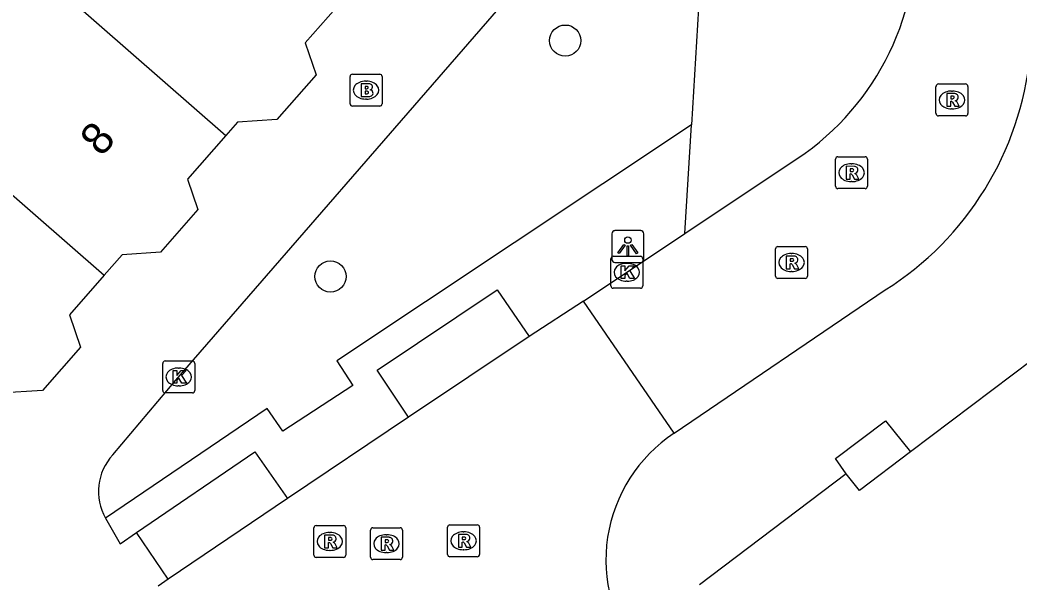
# Model space of a CAD drawing. Extents: x 159961 to 160856, y 382704 to 383353.
# Drawn here: x 160555.22 to 160586.54, y 382969.69 to 382987.3 of the extents above; entities that cross this region are included whole.
import ezdxf

# ---------------------------------------------------------------- set-up
doc = ezdxf.new("R2010")
doc.units = 0
for name, color, linetype in [('IMGEO_Boom', 7, 'Continuous'), ('IMGEO_Brandkraan', 7, 'Continuous'), ('IMGEO_Kolk', 7, 'Continuous'), ('IMGEO_Lichtpunt', 7, 'Continuous'), ('IMGEO_Pand', 7, 'Continuous'), ('IMGEO_Pand_nummerreeks', 7, 'Continuous'), ('IMGEO_Rijbaan_lokaal_open', 7, 'Continuous'), ('IMGEO_Rioolput', 7, 'Continuous'), ('IMGEO_Voetpad_open', 7, 'Continuous')]:
    doc.layers.add(name, color=color, linetype=linetype)

msp = doc.modelspace()

# ---------------------------------------------------------------- linework, layer by layer
at = {"layer": 'IMGEO_Boom'}
for centre in [(160572.299, 382986.653), (160564.943, 382979.261)]:
    msp.add_circle(centre, 0.489, dxfattribs=at)
at = {"layer": 'IMGEO_Brandkraan'}
for p, q in [((160565.634, 382985.601), (160566.486, 382985.601)), ((160565.559, 382984.675), (160565.559, 382985.527)), ((160566.047, 382985.381), (160566.072, 382985.381)), ((160566.56, 382985.527), (160566.56, 382984.675)), ((160566.07, 382984.821), (160566.045, 382984.821)), ((160566.486, 382984.601), (160565.634, 382984.601))]:
    msp.add_line(p, q, dxfattribs=at)
for points in [[(160565.634, 382985.601), (160566.486, 382985.601)], [(160565.559, 382984.675), (160565.559, 382985.527)], [(160565.907, 382985.301), (160565.907, 382984.901), (160566.12, 382984.901)], [(160566.138, 382985.301), (160565.907, 382985.301)], [(160566.56, 382985.527), (160566.56, 382984.675)], [(160566.086, 382985.22), (160566.032, 382985.22), (160566.032, 382985.144)], [(160566.032, 382985.144), (160566.085, 382985.144)], [(160566.094, 382985.068), (160566.032, 382985.068), (160566.032, 382984.987)], [(160566.032, 382984.987), (160566.094, 382984.987)], [(160566.486, 382984.601), (160565.634, 382984.601)]]:
    msp.add_lwpolyline(points, dxfattribs=at)
for centre, radius, start, end in [((160565.636, 382985.525), 0.0765, 91.552, 178.448), ((160565.636, 382985.525), 0.0765, 91.552, 178.448), ((160566.484, 382985.525), 0.0765, 1.552, 88.448), ((160566.484, 382985.525), 0.0765, 1.552, 88.448), ((160566.142, 382985.156), 0.145, 59.4692, 91.5367), ((160566.167, 382985.203), 0.0922, 285.5137, 58.1501), ((160566.087, 382985.182), 0.0379, 267.8285, 90.9355), ((160566.095, 382985.027), 0.0404, 269.8759, 90.5077), ((160566.172, 382985.011), 0.105, 301.3115, 78.989), ((160565.636, 382984.677), 0.0765, 181.552, 268.448), ((160565.636, 382984.677), 0.0765, 181.552, 268.448), ((160566.126, 382985.152), 0.251, 268.6676, 293.5347), ((160566.484, 382984.677), 0.0765, 271.552, 358.448), ((160566.484, 382984.677), 0.0765, 271.552, 358.448)]:
    msp.add_arc(centre, radius, start, end, dxfattribs=at)
for centre, major_axis, ratio, start_param, end_param in [((160566.046, 382985.101), (-0.387, 0.002), 0.722429, 4.712389, 7.853982), ((160566.071, 382985.101), (-0.39, 0.002), 0.717154, 1.570796, 4.712389)]:
    msp.add_ellipse(centre, major_axis=major_axis, ratio=ratio, start_param=start_param, end_param=end_param, dxfattribs=at)
at = {"layer": 'IMGEO_Kolk'}
for p, q in [((160573.726, 382978.968), (160573.726, 382979.82)), ((160573.801, 382979.894), (160574.653, 382979.894)), ((160574.214, 382979.674), (160574.239, 382979.674)), ((160574.727, 382979.82), (160574.727, 382978.968)), ((160574.237, 382979.114), (160574.212, 382979.114)), ((160574.653, 382978.894), (160573.801, 382978.894)), ((160559.69, 382975.688), (160559.69, 382976.54)), ((160559.765, 382976.614), (160560.617, 382976.614)), ((160560.691, 382976.54), (160560.691, 382975.688)), ((160560.178, 382976.394), (160560.203, 382976.394)), ((160560.617, 382975.614), (160559.765, 382975.614)), ((160560.201, 382975.834), (160560.176, 382975.834))]:
    msp.add_line(p, q, dxfattribs=at)
for points in [[(160573.726, 382978.968), (160573.726, 382979.82)], [(160573.801, 382979.894), (160574.653, 382979.894)], [(160574.727, 382979.82), (160574.727, 382978.968)], [(160574.047, 382979.594), (160574.17, 382979.594), (160574.17, 382979.443), (160574.3, 382979.594), (160574.464, 382979.594), (160574.318, 382979.443), (160574.471, 382979.194), (160574.319, 382979.194), (160574.234, 382979.358), (160574.17, 382979.291), (160574.17, 382979.194), (160574.047, 382979.194), (160574.047, 382979.594)], [(160574.653, 382978.894), (160573.801, 382978.894)], [(160559.69, 382975.688), (160559.69, 382976.54)], [(160559.765, 382976.614), (160560.617, 382976.614)], [(160560.691, 382976.54), (160560.691, 382975.688)], [(160560.011, 382976.314), (160560.134, 382976.314), (160560.134, 382976.163), (160560.264, 382976.314), (160560.428, 382976.314), (160560.282, 382976.163), (160560.435, 382975.914), (160560.283, 382975.914), (160560.198, 382976.078), (160560.134, 382976.011), (160560.134, 382975.914), (160560.011, 382975.914), (160560.011, 382976.314)], [(160560.617, 382975.614), (160559.765, 382975.614)]]:
    msp.add_lwpolyline(points, dxfattribs=at)
for centre, start, end in [((160573.803, 382979.818), 91.552, 178.448), ((160573.803, 382979.818), 91.552, 178.448), ((160574.651, 382979.818), 1.552, 88.448), ((160574.651, 382979.818), 1.552, 88.448), ((160573.803, 382978.97), 181.552, 268.448), ((160573.803, 382978.97), 181.552, 268.448), ((160574.651, 382978.97), 271.552, 358.448), ((160574.651, 382978.97), 271.552, 358.448), ((160559.767, 382976.538), 91.552, 178.448), ((160559.767, 382976.538), 91.552, 178.448), ((160560.615, 382976.538), 1.552, 88.448), ((160560.615, 382976.538), 1.552, 88.448), ((160559.767, 382975.69), 181.552, 268.448), ((160559.767, 382975.69), 181.552, 268.448), ((160560.615, 382975.69), 271.552, 358.448), ((160560.615, 382975.69), 271.552, 358.448)]:
    msp.add_arc(centre, 0.0765, start, end, dxfattribs=at)
for centre, major_axis, ratio, start_param, end_param in [((160574.213, 382979.394), (-0.387, 0.002), 0.722429, 4.712389, 7.853982), ((160574.238, 382979.394), (-0.39, 0.002), 0.717154, 1.570796, 4.712389), ((160560.177, 382976.114), (-0.387, 0.002), 0.722429, 4.712389, 7.853982), ((160560.202, 382976.114), (-0.39, 0.002), 0.717154, 1.570796, 4.712389)]:
    msp.add_ellipse(centre, major_axis=major_axis, ratio=ratio, start_param=start_param, end_param=end_param, dxfattribs=at)
at = {"layer": 'IMGEO_Lichtpunt'}
for p, q in [((160573.762, 382980.603), (160573.762, 382979.796)), ((160573.762, 382980.603), (160573.762, 382979.796)), ((160574.664, 382980.698), (160573.856, 382980.698)), ((160574.664, 382980.698), (160573.856, 382980.698)), ((160574.758, 382979.796), (160574.758, 382980.603)), ((160574.758, 382979.796), (160574.758, 382980.603)), ((160573.856, 382979.702), (160574.664, 382979.702)), ((160573.856, 382979.702), (160574.664, 382979.702))]:
    msp.add_line(p, q, dxfattribs=at)
for points in [[(160574.136, 382980.267), (160574.175, 382980.239), (160573.987, 382979.977), (160573.949, 382980.004), (160574.136, 382980.267)], [(160574.348, 382980.239), (160574.386, 382980.266), (160574.573, 382980.004), (160574.534, 382979.976), (160574.348, 382980.239)], [(160574.238, 382980.219), (160574.285, 382980.219), (160574.285, 382979.897), (160574.238, 382979.897), (160574.238, 382980.219)]]:
    msp.add_lwpolyline(points, dxfattribs=at)
msp.add_circle((160574.261, 382980.401), 0.0994, dxfattribs=at)
for centre, start, end in [((160573.856, 382980.603), 90, 180), ((160573.856, 382980.603), 90, 180), ((160574.664, 382980.603), 0, 90), ((160574.664, 382980.603), 0, 90), ((160573.856, 382979.796), 180, 270), ((160573.856, 382979.796), 180, 270), ((160574.664, 382979.796), 270, 0), ((160574.664, 382979.796), 270, 360)]:
    msp.add_arc(centre, 0.0946, start, end, dxfattribs=at)
at = {"layer": 'IMGEO_Pand'}
for points in [[(160591.84, 382992.307), (160590.754, 382979.528), (160583.117, 382973.762)], [(160552.642, 382991.565), (160561.662, 382983.681)], [(160565.354, 382987.953), (160564.154, 382986.582), (160564.494, 382985.585), (160563.266, 382984.182), (160562.029, 382984.1), (160561.662, 382983.681)], [(160548.824, 382987.191), (160557.853, 382979.299)], [(160561.662, 382983.681), (160560.467, 382982.315), (160560.792, 382981.36), (160559.619, 382980.02), (160558.413, 382979.94), (160557.853, 382979.299)], [(160557.853, 382979.299), (160556.769, 382978.061), (160557.114, 382977.049), (160555.927, 382975.692), (160554.568, 382975.602), (160554.1, 382975.067)], [(160583.117, 382973.762), (160581.519, 382972.556), (160581.095, 382973.078)], [(160581.095, 382973.078), (160576.509, 382969.597)]]:
    msp.add_lwpolyline(points, dxfattribs=at)
at = {"layer": 'IMGEO_Rijbaan_lokaal_open'}
for points in [[(160576.044, 382980.606), (160579.348, 382982.812)], [(160572.866, 382978.485), (160576.044, 382980.606)], [(160575.706, 382974.347), (160582.322, 382978.839)], [(160572.866, 382978.485), (160571.166, 382977.385)], [(160575.706, 382974.347), (160572.866, 382978.485)], [(160571.166, 382977.385), (160567.386, 382974.857)], [(160567.386, 382974.857), (160563.601, 382972.301)], [(160563.601, 382972.301), (160559.862, 382969.779)], [(160559.862, 382969.779), (160559.548, 382969.562)]]:
    msp.add_lwpolyline(points, dxfattribs=at)
for centre, radius, start, end in [((160574.891, 382989.935), 8.402, 302.033, 2.5929), ((160577.083, 382987.149), 9.823, 302.229, 354.3708), ((160578.34, 382970.373), 4.768, 123.5387, 219.0787)]:
    msp.add_arc(centre, radius, start, end, dxfattribs=at)
at = {"layer": 'IMGEO_Rioolput'}
for p, q in [((160583.988, 382985.294), (160584.84, 382985.294)), ((160583.913, 382984.368), (160583.913, 382985.22)), ((160584.401, 382985.074), (160584.426, 382985.074)), ((160584.914, 382985.22), (160584.914, 382984.368)), ((160584.424, 382984.514), (160584.399, 382984.514)), ((160584.84, 382984.294), (160583.988, 382984.294)), ((160580.767, 382982.088), (160580.767, 382982.94)), ((160580.842, 382983.014), (160581.694, 382983.014)), ((160581.255, 382982.794), (160581.28, 382982.794)), ((160581.768, 382982.94), (160581.768, 382982.088)), ((160581.278, 382982.234), (160581.253, 382982.234)), ((160581.694, 382982.014), (160580.842, 382982.014)), ((160578.887, 382979.274), (160578.887, 382980.126)), ((160578.962, 382980.2), (160579.814, 382980.2)), ((160579.375, 382979.98), (160579.4, 382979.98)), ((160579.888, 382980.126), (160579.888, 382979.274)), ((160579.398, 382979.42), (160579.373, 382979.42)), ((160579.814, 382979.2), (160578.962, 382979.2)), ((160564.498, 382971.459), (160565.35, 382971.459)), ((160568.688, 382971.479), (160569.54, 382971.479)), ((160564.423, 382970.533), (160564.423, 382971.385)), ((160564.911, 382971.239), (160564.936, 382971.239)), ((160565.424, 382971.385), (160565.424, 382970.533)), ((160566.198, 382970.464), (160566.198, 382971.316)), ((160566.273, 382971.39), (160567.125, 382971.39)), ((160566.686, 382971.17), (160566.711, 382971.17)), ((160567.199, 382971.316), (160567.199, 382970.464)), ((160568.613, 382970.553), (160568.613, 382971.405)), ((160569.101, 382971.259), (160569.126, 382971.259)), ((160569.614, 382971.405), (160569.614, 382970.553)), ((160564.934, 382970.679), (160564.909, 382970.679)), ((160566.709, 382970.61), (160566.684, 382970.61)), ((160569.124, 382970.699), (160569.099, 382970.699)), ((160565.35, 382970.459), (160564.498, 382970.459)), ((160567.125, 382970.39), (160566.273, 382970.39)), ((160569.54, 382970.479), (160568.688, 382970.479))]:
    msp.add_line(p, q, dxfattribs=at)
for points in [[(160583.988, 382985.294), (160584.84, 382985.294)], [(160583.913, 382984.368), (160583.913, 382985.22)], [(160584.502, 382984.992), (160584.25, 382984.994), (160584.25, 382984.594)], [(160584.914, 382985.22), (160584.914, 382984.368)], [(160584.25, 382984.594), (160584.374, 382984.594), (160584.374, 382984.756), (160584.385, 382984.756)], [(160584.428, 382984.913), (160584.374, 382984.913), (160584.374, 382984.832)], [(160584.374, 382984.832), (160584.426, 382984.832)], [(160584.432, 382984.727), (160584.503, 382984.594), (160584.643, 382984.594), (160584.578, 382984.72)], [(160584.84, 382984.294), (160583.988, 382984.294)], [(160580.767, 382982.088), (160580.767, 382982.94)], [(160580.842, 382983.014), (160581.694, 382983.014)], [(160581.768, 382982.94), (160581.768, 382982.088)], [(160581.356, 382982.712), (160581.104, 382982.714), (160581.104, 382982.314)], [(160581.104, 382982.314), (160581.228, 382982.314), (160581.228, 382982.476), (160581.239, 382982.476)], [(160581.282, 382982.633), (160581.228, 382982.633), (160581.228, 382982.552)], [(160581.228, 382982.552), (160581.28, 382982.552)], [(160581.286, 382982.447), (160581.357, 382982.314), (160581.497, 382982.314), (160581.432, 382982.44)], [(160581.694, 382982.014), (160580.842, 382982.014)], [(160578.887, 382979.274), (160578.887, 382980.126)], [(160578.962, 382980.2), (160579.814, 382980.2)], [(160579.888, 382980.126), (160579.888, 382979.274)], [(160579.476, 382979.898), (160579.224, 382979.9), (160579.224, 382979.5)], [(160579.224, 382979.5), (160579.348, 382979.5), (160579.348, 382979.662), (160579.359, 382979.662)], [(160579.402, 382979.819), (160579.348, 382979.819), (160579.348, 382979.738)], [(160579.348, 382979.738), (160579.4, 382979.738)], [(160579.406, 382979.633), (160579.477, 382979.5), (160579.617, 382979.5), (160579.552, 382979.626)], [(160579.814, 382979.2), (160578.962, 382979.2)], [(160564.498, 382971.459), (160565.35, 382971.459)], [(160568.688, 382971.479), (160569.54, 382971.479)], [(160564.423, 382970.533), (160564.423, 382971.385)], [(160565.012, 382971.157), (160564.76, 382971.159), (160564.76, 382970.759)], [(160565.424, 382971.385), (160565.424, 382970.533)], [(160566.198, 382970.464), (160566.198, 382971.316)], [(160566.273, 382971.39), (160567.125, 382971.39)], [(160567.199, 382971.316), (160567.199, 382970.464)], [(160568.613, 382970.553), (160568.613, 382971.405)], [(160569.202, 382971.177), (160568.95, 382971.179), (160568.95, 382970.779)], [(160569.614, 382971.405), (160569.614, 382970.553)], [(160564.76, 382970.759), (160564.884, 382970.759), (160564.884, 382970.921), (160564.895, 382970.921)], [(160564.938, 382971.078), (160564.884, 382971.078), (160564.884, 382970.997)], [(160564.884, 382970.997), (160564.936, 382970.997)], [(160564.942, 382970.892), (160565.013, 382970.759), (160565.153, 382970.759), (160565.088, 382970.885)], [(160566.787, 382971.088), (160566.535, 382971.09), (160566.535, 382970.69)], [(160566.535, 382970.69), (160566.659, 382970.69), (160566.659, 382970.852), (160566.67, 382970.852)], [(160566.713, 382971.009), (160566.659, 382971.009), (160566.659, 382970.928)], [(160566.659, 382970.928), (160566.711, 382970.928)], [(160568.95, 382970.779), (160569.074, 382970.779), (160569.074, 382970.941), (160569.085, 382970.941)], [(160569.128, 382971.098), (160569.074, 382971.098), (160569.074, 382971.017)], [(160569.074, 382971.017), (160569.126, 382971.017)], [(160569.132, 382970.912), (160569.203, 382970.779), (160569.343, 382970.779), (160569.278, 382970.905)], [(160566.717, 382970.823), (160566.788, 382970.69), (160566.928, 382970.69), (160566.863, 382970.816)], [(160565.35, 382970.459), (160564.498, 382970.459)], [(160567.125, 382970.39), (160566.273, 382970.39)], [(160569.54, 382970.479), (160568.688, 382970.479)]]:
    msp.add_lwpolyline(points, dxfattribs=at)
for centre, radius, start, end in [((160583.99, 382985.218), 0.0765, 91.552, 178.448), ((160583.99, 382985.218), 0.0765, 91.552, 178.448), ((160584.838, 382985.218), 0.0765, 1.552, 88.448), ((160584.838, 382985.218), 0.0765, 1.552, 88.448), ((160584.501, 382984.882), 0.109, 350.3612, 89.416), ((160584.384, 382984.703), 0.0533, 26.0293, 88.6989), ((160584.41, 382985.021), 0.19, 274.7715, 282.9687), ((160584.434, 382984.817), 0.0964, 77.0061, 93.1865), ((160584.448, 382984.874), 0.0378, 276.6634, 79.6772), ((160584.499, 382984.882), 0.112, 277.5842, 350.9817), ((160584.483, 382984.667), 0.108, 29.5134, 73.7905), ((160583.99, 382984.37), 0.0765, 181.552, 268.448), ((160583.99, 382984.37), 0.0765, 181.552, 268.448), ((160584.838, 382984.37), 0.0765, 271.552, 358.448), ((160584.838, 382984.37), 0.0765, 271.552, 358.448), ((160580.844, 382982.938), 0.0765, 91.552, 178.448), ((160580.844, 382982.938), 0.0765, 91.552, 178.448), ((160581.692, 382982.938), 0.0765, 1.552, 88.448), ((160581.692, 382982.938), 0.0765, 1.552, 88.448), ((160581.238, 382982.423), 0.0533, 26.0293, 88.6989), ((160581.264, 382982.741), 0.19, 274.7715, 282.9687), ((160581.288, 382982.537), 0.0964, 77.0061, 93.1865), ((160581.302, 382982.594), 0.0378, 276.6634, 79.6772), ((160581.355, 382982.602), 0.109, 350.3612, 89.416), ((160581.353, 382982.602), 0.112, 277.5842, 350.9817), ((160581.337, 382982.387), 0.108, 29.5134, 73.7905), ((160580.844, 382982.09), 0.0765, 181.552, 268.448), ((160580.844, 382982.09), 0.0765, 181.552, 268.448), ((160581.692, 382982.09), 0.0765, 271.552, 358.448), ((160581.692, 382982.09), 0.0765, 271.552, 358.448), ((160578.964, 382980.124), 0.0765, 91.552, 178.448), ((160578.964, 382980.124), 0.0765, 91.552, 178.448), ((160579.812, 382980.124), 0.0765, 1.552, 88.448), ((160579.812, 382980.124), 0.0765, 1.552, 88.448), ((160579.358, 382979.609), 0.0533, 26.0293, 88.6989), ((160579.384, 382979.927), 0.19, 274.7715, 282.9687), ((160579.408, 382979.723), 0.0964, 77.0061, 93.1865), ((160579.422, 382979.78), 0.0378, 276.6634, 79.6772), ((160579.475, 382979.788), 0.109, 350.3612, 89.416), ((160579.473, 382979.788), 0.112, 277.5842, 350.9817), ((160579.457, 382979.573), 0.108, 29.5134, 73.7905), ((160578.964, 382979.276), 0.0765, 181.552, 268.448), ((160578.964, 382979.276), 0.0765, 181.552, 268.448), ((160579.812, 382979.276), 0.0765, 271.552, 358.448), ((160579.812, 382979.276), 0.0765, 271.552, 358.448), ((160564.5, 382971.383), 0.0765, 91.552, 178.448), ((160564.5, 382971.383), 0.0765, 91.552, 178.448), ((160565.348, 382971.383), 0.0765, 1.552, 88.448), ((160565.348, 382971.383), 0.0765, 1.552, 88.448), ((160568.69, 382971.403), 0.0765, 91.552, 178.448), ((160568.69, 382971.403), 0.0765, 91.552, 178.448), ((160569.538, 382971.403), 0.0765, 1.552, 88.448), ((160569.538, 382971.403), 0.0765, 1.552, 88.448), ((160565.011, 382971.047), 0.109, 350.3612, 89.416), ((160566.275, 382971.314), 0.0765, 91.552, 178.448), ((160566.275, 382971.314), 0.0765, 91.552, 178.448), ((160567.123, 382971.314), 0.0765, 1.552, 88.448), ((160567.123, 382971.314), 0.0765, 1.552, 88.448), ((160569.201, 382971.067), 0.109, 350.3612, 89.416), ((160564.894, 382970.868), 0.0533, 26.0293, 88.6989), ((160564.92, 382971.186), 0.19, 274.7715, 282.9687), ((160564.944, 382970.982), 0.0964, 77.0061, 93.1865), ((160564.958, 382971.039), 0.0378, 276.6634, 79.6772), ((160565.009, 382971.047), 0.112, 277.5842, 350.9817), ((160564.993, 382970.832), 0.108, 29.5134, 73.7905), ((160566.669, 382970.799), 0.0533, 26.0293, 88.6989), ((160566.695, 382971.117), 0.19, 274.7715, 282.9687), ((160566.719, 382970.913), 0.0964, 77.0061, 93.1865), ((160566.733, 382970.97), 0.0378, 276.6634, 79.6772), ((160566.786, 382970.978), 0.109, 350.3612, 89.416), ((160566.784, 382970.978), 0.112, 277.5842, 350.9817), ((160566.768, 382970.763), 0.108, 29.5134, 73.7905), ((160569.084, 382970.888), 0.0533, 26.0293, 88.6989), ((160569.11, 382971.206), 0.19, 274.7715, 282.9687), ((160569.134, 382971.002), 0.0964, 77.0061, 93.1865), ((160569.148, 382971.059), 0.0378, 276.6634, 79.6772), ((160569.199, 382971.067), 0.112, 277.5842, 350.9817), ((160569.183, 382970.852), 0.108, 29.5134, 73.7905), ((160564.5, 382970.535), 0.0765, 181.552, 268.448), ((160564.5, 382970.535), 0.0765, 181.552, 268.448), ((160565.348, 382970.535), 0.0765, 271.552, 358.448), ((160565.348, 382970.535), 0.0765, 271.552, 358.448), ((160568.69, 382970.555), 0.0765, 181.552, 268.448), ((160568.69, 382970.555), 0.0765, 181.552, 268.448), ((160569.538, 382970.555), 0.0765, 271.552, 358.448), ((160569.538, 382970.555), 0.0765, 271.552, 358.448), ((160566.275, 382970.466), 0.0765, 181.552, 268.448), ((160566.275, 382970.466), 0.0765, 181.552, 268.448), ((160567.123, 382970.466), 0.0765, 271.552, 358.448), ((160567.123, 382970.466), 0.0765, 271.552, 358.448)]:
    msp.add_arc(centre, radius, start, end, dxfattribs=at)
for centre, major_axis, ratio, start_param, end_param in [((160584.4, 382984.794), (-0.387, 0.002), 0.722429, 4.712389, 7.853982), ((160584.425, 382984.794), (-0.39, 0.002), 0.717154, 1.570796, 4.712389), ((160581.254, 382982.514), (-0.387, 0.002), 0.722429, 4.712389, 7.853982), ((160581.279, 382982.514), (-0.39, 0.002), 0.717154, 1.570796, 4.712389), ((160579.374, 382979.7), (-0.387, 0.002), 0.722429, 4.712389, 7.853982), ((160579.399, 382979.7), (-0.39, 0.002), 0.717154, 1.570796, 4.712389), ((160564.91, 382970.959), (-0.387, 0.002), 0.722429, 4.712389, 7.853982), ((160564.935, 382970.959), (-0.39, 0.002), 0.717154, 1.570796, 4.712389), ((160566.685, 382970.89), (-0.387, 0.002), 0.722429, 4.712389, 7.853982), ((160566.71, 382970.89), (-0.39, 0.002), 0.717154, 1.570796, 4.712389), ((160569.1, 382970.979), (-0.387, 0.002), 0.722429, 4.712389, 7.853982), ((160569.125, 382970.979), (-0.39, 0.002), 0.717154, 1.570796, 4.712389)]:
    msp.add_ellipse(centre, major_axis=major_axis, ratio=ratio, start_param=start_param, end_param=end_param, dxfattribs=at)
at = {"layer": 'IMGEO_Voetpad_open'}
for points in [[(160558.123, 382973.669), (160560.102, 382976.009), (160570.431, 382987.9), (160573.103, 382990.962)], [(160576.596, 382989.774), (160576.253, 382984.013)], [(160576.253, 382984.013), (160565.145, 382976.618), (160565.647, 382975.847), (160563.451, 382974.411), (160562.958, 382975.127), (160557.896, 382971.692)], [(160576.044, 382980.606), (160576.253, 382984.013)], [(160567.386, 382974.857), (160566.407, 382976.329), (160570.168, 382978.845), (160571.166, 382977.385)], [(160581.095, 382973.078), (160580.767, 382973.557), (160582.328, 382974.737), (160583.117, 382973.762)], [(160558.867, 382971.244), (160562.575, 382973.767), (160563.601, 382972.301)], [(160557.896, 382971.692), (160558.359, 382970.884), (160558.867, 382971.244)], [(160559.862, 382969.779), (160558.867, 382971.244)]]:
    msp.add_lwpolyline(points, dxfattribs=at)
msp.add_arc((160559.353, 382972.526), 1.679, 137.0997, 209.8003, dxfattribs=at)

# ---------------------------------------------------------------- texts
at = {"layer": 'IMGEO_Pand_nummerreeks'}
msp.add_text('8', height=1, rotation=48.784, dxfattribs=at).set_placement((160557.768, 382982.985))

doc.saveas('drawing.dxf')
